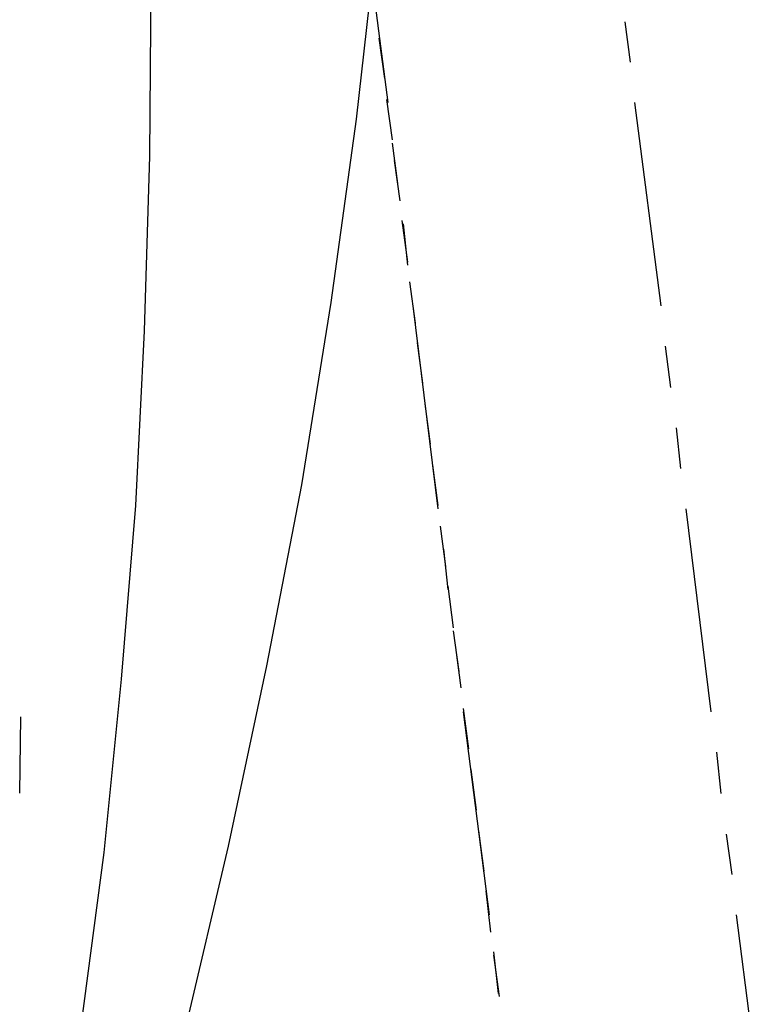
# Model space of a CAD drawing. Header units: feet. Extents: x -79 to 198, y -22 to 181.
# Tile 285 of 287: x 144 to 153, y 102 to 114. Entities that reach past the tile are written whole.
import ezdxf

# ---------------------------------------------------------------- set-up
doc = ezdxf.new("R2010")
doc.units = ezdxf.units.FT
doc.layers.add('A-LINEA', color=7, linetype='CONTINUOUS')

msp = doc.modelspace()

# ---------------------------------------------------------------- linework, layer by layer
at = {"layer": 'A-LINEA'}
for p, q in [((147.8533, 115.9378), (148.1733, 113.4578)), ((151.0667, 114.4444), (151.1333, 113.9511)), ((148.0667, 114.2444), (148.1333, 113.7511)), ((148.16, 113.4978), (148.2267, 113.0044)), ((151.1867, 113.4578), (151.5067, 110.9778)), ((148.2267, 112.9644), (148.2933, 112.4711)), ((148.2533, 112.7511), (148.32, 112.2578)), ((148.3467, 112.0178), (148.4133, 111.5111)), ((148.36, 111.9778), (148.4133, 111.4711)), ((148.44, 111.2711), (148.5067, 110.7644)), ((148.48, 110.9778), (148.7867, 108.4978)), ((148.5333, 110.5244), (148.6, 110.0311)), ((151.56, 110.4844), (151.6267, 109.9778)), ((148.6267, 109.7778), (148.6933, 109.2844)), ((151.6933, 109.4844), (151.7467, 108.9911)), ((148.72, 109.0311), (148.7867, 108.5378)), ((151.8133, 108.4978), (152.12, 106.0178)), ((148.8133, 108.2844), (148.88, 107.7911)), ((148.8533, 108.0044), (148.9067, 107.5111)), ((148.9067, 107.5511), (148.9733, 107.0444)), ((148.9733, 107.0044), (149.04, 106.5111)), ((149, 106.8044), (149.0667, 106.3111)), ((143.6803, 105.0238), (143.6931, 105.9576)), ((149.0933, 106.0578), (149.16, 105.5644)), ((149.0933, 106.0178), (149.4133, 103.5378)), ((152.1867, 105.5244), (152.24, 105.0178)), ((149.1867, 105.3111), (149.2533, 104.8178)), ((149.28, 104.5644), (149.3467, 104.0711)), ((152.3067, 104.5244), (152.3733, 104.0311)), ((149.3733, 103.8311), (149.4267, 103.3244)), ((152.4267, 103.5378), (152.7467, 101.0578)), ((149.4667, 103.0844), (149.52, 102.5778)), ((149.4667, 103.0444), (149.5333, 102.5378))]:
    msp.add_line(p, q, dxfattribs=at)
for points in [[(140.84, 142.1911), (141.48, 140.1511), (142.08, 138.1111), (142.6267, 136.0444), (143.12, 133.9644), (143.56, 131.8844), (143.9467, 129.7911), (144.2933, 127.6844), (144.5867, 125.5644), (144.8267, 123.4578), (145.0133, 121.3244), (145.16, 119.2044), (145.2533, 117.0711), (145.28, 114.9378), (145.2667, 112.8044), (145.2, 110.6711), (145.0933, 108.5378), (144.92, 106.4178), (144.7067, 104.2978), (144.4267, 102.1778)], [(147.1867, 140.4711), (147.2267, 140.2311), (147.5867, 138.0044), (147.8667, 135.7644), (148.1067, 133.5244), (148.2933, 131.2711), (148.4267, 129.0178), (148.4933, 126.7644), (148.52, 124.5111), (148.48, 122.2578), (148.3867, 120.0044), (148.24, 117.7511), (148.04, 115.4978), (147.7867, 113.2578), (147.48, 111.0178), (147.12, 108.7911), (146.6933, 106.5778), (146.2267, 104.3778), (145.7067, 102.1778), (145.12, 99.9911), (144.4933, 97.8311)], [(147.1867, 140.4711), (147.2267, 140.2311), (147.5867, 138.0044), (147.8667, 135.7644), (148.1067, 133.5244), (148.2933, 131.2711), (148.4267, 129.0178), (148.4933, 126.7644), (148.52, 124.5111), (148.48, 122.2578), (148.3867, 120.0044), (148.24, 117.7511), (148.04, 115.4978), (147.7867, 113.2578), (147.48, 111.0178), (147.12, 108.7911), (146.6933, 106.5778), (146.2267, 104.3778), (145.7067, 102.1778), (145.12, 99.9911), (144.4933, 97.8311)]]:
    msp.add_lwpolyline(points, dxfattribs=at)

doc.saveas('drawing.dxf')
